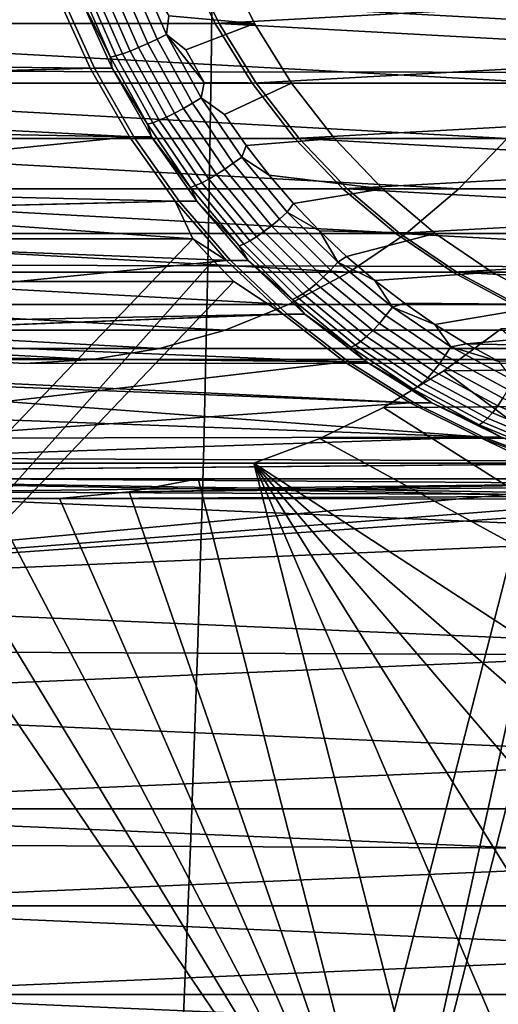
# Model space of a CAD drawing. Header units: metres. Extents: x -25 to 132, y -25 to 25.
# Tile 244 of 278: x 115.32 to 116.91, y -4.37 to -1.11. Entities that reach past the tile are written whole.
import ezdxf

# ---------------------------------------------------------------- set-up
doc = ezdxf.new("R2010")
doc.units = ezdxf.units.M
doc.layers.add('solid_12_061_071_XXX', color=7, linetype='CONTINUOUS')

msp = doc.modelspace()

# ---------------------------------------------------------------- linework, layer by layer
at = {"layer": 'solid_12_061_071_XXX'}
for points in [[(115.964691, -0.642329, 100.283142), (114.496948, -0.640883, 99.95253), (114.492561, -1.281745, 99.944992), (115.958214, -1.284628, 100.275391)], [(117.435028, -0.643662, 100.602127), (115.964691, -0.642329, 100.283142), (115.958214, -1.284628, 100.275391), (117.426476, -1.28728, 100.594223)], [(113.293198, -0.695307, 85.034538), (117.305237, -0.915147, 86.261139), (117.202988, -1.124985, 86.229881), (113.373901, -0.915147, 85.059212)], [(119.880943, -0.695302, 78.125015), (115.868904, -0.91514, 76.898415), (115.971161, -1.124999, 76.929672), (119.800247, -0.91514, 78.100342)], [(115.363739, -0.783786, 76.743965), (112.646637, -0.905279, 75.913269), (112.735847, -1.35019, 75.940536), (115.449089, -1.03323, 76.770065)], [(115.463135, -1.03323, 76.724113), (115.57148, -1.272762, 76.75724), (112.749893, -1.35019, 75.894592), (112.660683, -0.905279, 75.867317)], [(115.971161, -1.124999, 76.929672), (115.868904, -0.91514, 76.898415), (113.373901, -0.915147, 85.059212), (113.476151, -1.124985, 85.090469)], [(113.373901, -0.915147, 85.059212), (117.202988, -1.124985, 86.229881), (117.080315, -1.322524, 86.192375), (113.476151, -1.124985, 85.090469)], [(115.779091, -1.176821, 76.414978), (115.682007, -0.954506, 76.385292), (115.714569, -0.941974, 76.385841), (115.810387, -1.16137, 76.415138)], [(115.810387, -1.16137, 76.415138), (115.714569, -0.941974, 76.385841), (115.818146, -1.098874, 76.414375)], [(115.999886, -0.915098, 76.46994), (116.102158, -1.125005, 76.501205), (115.818146, -1.098874, 76.414375), (115.767632, -0.983621, 76.398933)], [(115.88295, -0.91514, 76.85247), (115.985207, -1.124999, 76.883728), (116.102158, -1.125005, 76.501205), (115.999886, -0.915098, 76.46994)], [(115.88295, -0.91514, 76.85247), (119.712036, -1.124999, 78.023132), (119.589363, -1.322531, 77.985626), (115.985207, -1.124999, 76.883728)], [(119.814293, -0.91514, 78.054398), (119.712036, -1.124999, 78.023132), (115.88295, -0.91514, 76.85247)], [(119.800247, -0.91514, 78.100342), (115.971161, -1.124999, 76.929672), (116.093834, -1.322531, 76.967178), (119.69799, -1.124999, 78.069077)], [(115.689545, -1.21574, 76.449684), (115.589241, -0.986073, 76.419014), (115.61837, -0.976896, 76.402138), (115.717743, -1.204426, 76.432518)], [(115.717743, -1.204426, 76.432518), (115.61837, -0.976896, 76.402138), (115.649612, -0.966266, 76.390778), (115.747894, -1.19132, 76.42083)], [(115.747894, -1.19132, 76.42083), (115.649612, -0.966266, 76.390778), (115.682007, -0.954506, 76.385292), (115.779091, -1.176821, 76.414978)], [(115.521614, -1.033245, 76.53286), (115.522881, -1.002359, 76.496925), (115.62484, -1.235819, 76.528099)], [(115.62484, -1.235819, 76.528099), (115.522881, -1.002359, 76.496925), (115.540756, -0.999001, 76.467148), (115.642372, -1.231679, 76.498215)], [(115.642372, -1.231679, 76.498215), (115.540756, -0.999001, 76.467148), (115.563103, -0.993517, 76.44091), (115.664162, -1.224917, 76.471802)], [(115.664162, -1.224917, 76.471802), (115.563103, -0.993517, 76.44091), (115.589241, -0.986073, 76.419014), (115.689545, -1.21574, 76.449684)], [(115.449089, -1.03323, 76.770065), (112.735847, -1.35019, 75.940536), (115.557434, -1.272762, 76.803185)], [(112.950195, -1.023362, 84.929672), (115.449089, -1.03323, 76.770065), (115.557434, -1.272762, 76.803185), (113.047714, -1.243557, 84.95948)], [(115.57148, -1.272762, 76.75724), (115.463135, -1.03323, 76.724113), (115.521614, -1.033245, 76.53286), (115.629951, -1.272771, 76.565979)], [(115.629951, -1.272771, 76.565979), (115.521614, -1.033245, 76.53286), (115.62484, -1.235819, 76.528099)], [(116.102158, -1.125005, 76.501205), (115.87413, -1.211205, 76.431496), (115.810387, -1.16137, 76.415138), (115.818146, -1.098874, 76.414375)], [(113.476151, -1.124985, 85.090469), (117.080315, -1.322524, 86.192375), (116.938568, -1.505557, 86.14904), (113.598824, -1.322524, 85.127975)], [(116.093834, -1.322531, 76.967178), (115.971161, -1.124999, 76.929672), (113.476151, -1.124985, 85.090469), (113.598824, -1.322524, 85.127975)], [(116.102158, -1.125005, 76.501205), (116.224815, -1.322507, 76.538704), (115.935501, -1.320459, 76.450256), (115.87413, -1.211205, 76.431496)], [(115.985207, -1.124999, 76.883728), (116.10788, -1.322531, 76.921234), (116.224815, -1.322507, 76.538704), (116.102158, -1.125005, 76.501205)], [(119.589363, -1.322531, 77.985626), (116.10788, -1.322531, 76.921234), (115.985207, -1.124999, 76.883728)], [(119.69799, -1.124999, 78.069077), (116.093834, -1.322531, 76.967178), (116.23555, -1.505533, 77.010506), (119.57531, -1.322531, 78.031578)], [(115.895958, -1.388478, 76.450706), (115.779091, -1.176821, 76.414978), (115.810387, -1.16137, 76.415138), (115.925713, -1.370248, 76.450394)], [(115.810387, -1.16137, 76.415138), (115.87413, -1.211205, 76.431496), (115.935501, -1.320459, 76.450256)], [(115.925713, -1.370248, 76.450394), (115.810387, -1.16137, 76.415138), (115.935501, -1.320459, 76.450256)], [(115.810265, -1.434397, 76.486588), (115.689545, -1.21574, 76.449684), (115.717743, -1.204426, 76.432518), (115.837341, -1.421048, 76.469078)], [(115.837341, -1.421048, 76.469078), (115.717743, -1.204426, 76.432518), (115.747894, -1.19132, 76.42083), (115.866196, -1.405584, 76.456993)], [(115.866196, -1.405584, 76.456993), (115.747894, -1.19132, 76.42083), (115.779091, -1.176821, 76.414978), (115.895958, -1.388478, 76.450706)], [(115.747559, -1.458087, 76.56562), (115.62484, -1.235819, 76.528099), (115.642372, -1.231679, 76.498215), (115.764679, -1.453203, 76.535606)], [(115.629951, -1.272771, 76.565979), (115.62484, -1.235819, 76.528099), (115.747559, -1.458087, 76.56562)], [(115.764679, -1.453203, 76.535606), (115.642372, -1.231679, 76.498215), (115.664162, -1.224917, 76.471802), (115.785797, -1.445225, 76.508995)], [(115.785797, -1.445225, 76.508995), (115.664162, -1.224917, 76.471802), (115.689545, -1.21574, 76.449684), (115.810265, -1.434397, 76.486588)], [(113.047714, -1.243557, 84.95948), (115.557434, -1.272762, 76.803185), (115.687714, -1.500052, 76.843018), (113.16375, -1.453714, 84.994957)], [(115.557434, -1.272762, 76.803185), (112.735847, -1.35019, 75.940536), (112.859879, -1.785826, 75.978462), (115.687714, -1.500052, 76.843018)], [(115.57148, -1.272762, 76.75724), (115.701759, -1.500052, 76.797073), (112.749893, -1.35019, 75.894592)], [(115.958214, -1.284628, 100.275391), (114.492561, -1.281745, 99.944992), (114.485344, -1.922434, 99.932465), (115.947502, -1.926711, 100.262512)], [(115.701759, -1.500052, 76.797073), (115.57148, -1.272762, 76.75724), (115.629951, -1.272771, 76.565979), (115.760223, -1.50004, 76.605804)], [(115.760223, -1.50004, 76.605804), (115.629951, -1.272771, 76.565979), (115.747559, -1.458087, 76.56562)], [(117.426476, -1.28728, 100.594223), (115.958214, -1.284628, 100.275391), (115.947502, -1.926711, 100.262512), (117.412292, -1.930633, 100.581093)], [(113.598824, -1.322524, 85.127975), (116.938568, -1.505557, 86.14904), (113.74057, -1.505557, 85.17131)], [(116.23555, -1.505533, 77.010506), (116.093834, -1.322531, 76.967178), (113.598824, -1.322524, 85.127975), (113.74057, -1.505557, 85.17131)], [(116.224815, -1.322507, 76.538704), (116.002098, -1.426324, 76.470619), (115.925713, -1.370248, 76.450394), (115.935501, -1.320459, 76.450256)], [(116.224815, -1.322507, 76.538704), (116.366608, -1.505604, 76.582062), (116.073746, -1.528545, 76.492523), (116.002098, -1.426324, 76.470619)], [(116.10788, -1.322531, 76.921234), (116.249596, -1.505533, 76.964561), (116.366608, -1.505604, 76.582062), (116.224815, -1.322507, 76.538704)], [(116.249596, -1.505533, 76.964561), (116.10788, -1.322531, 76.921234), (119.589363, -1.322531, 77.985626), (119.447647, -1.505533, 77.942307)], [(119.57531, -1.322531, 78.031578), (116.23555, -1.505533, 77.010506), (119.433594, -1.505533, 77.988251)], [(115.701759, -1.500052, 76.797073), (115.852692, -1.712866, 76.843216), (112.873924, -1.785826, 75.932518), (112.749893, -1.35019, 75.894592)], [(116.003441, -1.60712, 76.498955), (115.866196, -1.405584, 76.456993), (115.895958, -1.388478, 76.450706), (116.031525, -1.58756, 76.492149)], [(116.031525, -1.58756, 76.492149), (115.895958, -1.388478, 76.450706), (115.925713, -1.370248, 76.450394), (116.059502, -1.566717, 76.491302)], [(116.059502, -1.566717, 76.491302), (115.925713, -1.370248, 76.450394), (116.002098, -1.426324, 76.470619), (116.073746, -1.528545, 76.492523)], [(115.92691, -1.652444, 76.552139), (115.785797, -1.445225, 76.508995), (115.810265, -1.434397, 76.486588), (115.950325, -1.640063, 76.529411)], [(115.950325, -1.640063, 76.529411), (115.810265, -1.434397, 76.486588), (115.837341, -1.421048, 76.469078), (115.976089, -1.6248, 76.511505)], [(115.976089, -1.6248, 76.511505), (115.837341, -1.421048, 76.469078), (115.866196, -1.405584, 76.456993), (116.003441, -1.60712, 76.498955)], [(113.16375, -1.453714, 84.994957), (115.687714, -1.500052, 76.843018), (115.838646, -1.712866, 76.88916), (113.297348, -1.652122, 85.035805)], [(115.889923, -1.667151, 76.609146), (115.747559, -1.458087, 76.56562), (115.764679, -1.453203, 76.535606), (115.90657, -1.661566, 76.578987)], [(115.760223, -1.50004, 76.605804), (115.747559, -1.458087, 76.56562), (115.889923, -1.667151, 76.609146)], [(115.90657, -1.661566, 76.578987), (115.764679, -1.453203, 76.535606), (115.785797, -1.445225, 76.508995), (115.92691, -1.652444, 76.552139)], [(115.687714, -1.500052, 76.843018), (112.859879, -1.785826, 75.978462), (115.838646, -1.712866, 76.88916)], [(116.394814, -1.672068, 77.059196), (116.23555, -1.505533, 77.010506), (113.74057, -1.505557, 85.17131), (113.899796, -1.672063, 85.219994)], [(113.74057, -1.505557, 85.17131), (116.938568, -1.505557, 86.14904), (116.779343, -1.672063, 86.100357)], [(113.74057, -1.505557, 85.17131), (116.779343, -1.672063, 86.100357), (113.899796, -1.672063, 85.219994)], [(115.852692, -1.712866, 76.843216), (115.701759, -1.500052, 76.797073), (115.760223, -1.50004, 76.605804), (115.911163, -1.712862, 76.651955)], [(115.911163, -1.712862, 76.651955), (115.760223, -1.50004, 76.605804), (115.889923, -1.667151, 76.609146)], [(116.059502, -1.566717, 76.491302), (116.073746, -1.528545, 76.492523), (116.150322, -1.626924, 76.515938)], [(116.366608, -1.505604, 76.582062), (116.525757, -1.672019, 76.630714), (116.150322, -1.626924, 76.515938), (116.073746, -1.528545, 76.492523)], [(119.433594, -1.505533, 77.988251), (116.23555, -1.505533, 77.010506), (116.394814, -1.672068, 77.059196)], [(116.249596, -1.505533, 76.964561), (116.408859, -1.672068, 77.013252), (116.525757, -1.672019, 76.630714), (116.366608, -1.505604, 76.582062)], [(119.288383, -1.672068, 77.893616), (116.408859, -1.672068, 77.013252), (116.249596, -1.505533, 76.964561)], [(119.447647, -1.505533, 77.942307), (119.288383, -1.672068, 77.893616), (116.249596, -1.505533, 76.964561)], [(119.433594, -1.505533, 77.988251), (116.394814, -1.672068, 77.059196), (119.274338, -1.672068, 77.93956)], [(119.433594, -1.505533, 77.988251), (119.274338, -1.672068, 77.93956), (116.779343, -1.672063, 86.100357), (116.938568, -1.505557, 86.14904)], [(116.158379, -1.794101, 76.546326), (116.003441, -1.60712, 76.498955), (116.031525, -1.58756, 76.492149), (116.184578, -1.772266, 76.538948)], [(116.184578, -1.772266, 76.538948), (116.031525, -1.58756, 76.492149), (116.059502, -1.566717, 76.491302), (116.210548, -1.748998, 76.537483)], [(116.210548, -1.748998, 76.537483), (116.059502, -1.566717, 76.491302), (116.150322, -1.626924, 76.515938), (116.231537, -1.721065, 76.540764)], [(116.108437, -1.830877, 76.577751), (115.950325, -1.640063, 76.529411), (115.976089, -1.6248, 76.511505), (116.132736, -1.813839, 76.559395)], [(116.132736, -1.813839, 76.559395), (115.976089, -1.6248, 76.511505), (116.003441, -1.60712, 76.498955), (116.158379, -1.794101, 76.546326)], [(116.525757, -1.672019, 76.630714), (116.231537, -1.721065, 76.540764), (116.150322, -1.626924, 76.515938)], [(115.89801, -1.837168, 77.066208), (113.297348, -1.652122, 85.035805), (115.838646, -1.712866, 76.88916)], [(115.89801, -1.837168, 77.066208), (113.447433, -1.837168, 85.081688), (113.297348, -1.652122, 85.035805)], [(116.050652, -1.861117, 76.658287), (115.889923, -1.667151, 76.609146), (115.90657, -1.661566, 76.578987), (116.066765, -1.854882, 76.62796)], [(116.066765, -1.854882, 76.62796), (115.90657, -1.661566, 76.578987), (115.92691, -1.652444, 76.552139), (116.08622, -1.844699, 76.600845)], [(116.08622, -1.844699, 76.600845), (115.92691, -1.652444, 76.552139), (115.950325, -1.640063, 76.529411), (116.108437, -1.830877, 76.577751)], [(113.899796, -1.672063, 85.219994), (116.779343, -1.672063, 86.100357), (116.604301, -1.82028, 86.046844)], [(113.899796, -1.672063, 85.219994), (116.604301, -1.82028, 86.046844), (114.074837, -1.82028, 85.273506)], [(116.569862, -1.820297, 77.112717), (116.394814, -1.672068, 77.059196), (113.899796, -1.672063, 85.219994), (114.074837, -1.82028, 85.273506)], [(115.911163, -1.712862, 76.651955), (115.889923, -1.667151, 76.609146), (116.050652, -1.861117, 76.658287)], [(116.525757, -1.672019, 76.630714), (116.700851, -1.820295, 76.68425), (116.317223, -1.810794, 76.566956), (116.231537, -1.721065, 76.540764)], [(119.274338, -1.672068, 77.93956), (116.394814, -1.672068, 77.059196), (116.569862, -1.820297, 77.112717)], [(116.408859, -1.672068, 77.013252), (116.583908, -1.820297, 77.066772), (116.700851, -1.820295, 76.68425), (116.525757, -1.672019, 76.630714)], [(119.288383, -1.672068, 77.893616), (119.113335, -1.820297, 77.840096), (116.408859, -1.672068, 77.013252)], [(119.113335, -1.820297, 77.840096), (116.583908, -1.820297, 77.066772), (116.408859, -1.672068, 77.013252)], [(119.274338, -1.672068, 77.93956), (116.569862, -1.820297, 77.112717), (119.099289, -1.820297, 77.88604)], [(119.274338, -1.672068, 77.93956), (119.099289, -1.820297, 77.88604), (116.604301, -1.82028, 86.046844), (116.779343, -1.672063, 86.100357)], [(115.838646, -1.712866, 76.88916), (112.859879, -1.785826, 75.978462), (113.017906, -2.209318, 76.026772), (116.008797, -1.909174, 76.941177)], [(115.852692, -1.712866, 76.843216), (116.022842, -1.909174, 76.895233), (112.873924, -1.785826, 75.932518)], [(115.89801, -1.837168, 77.066208), (115.838646, -1.712866, 76.88916), (116.008797, -1.909174, 76.941177)], [(116.022842, -1.909174, 76.895233), (115.852692, -1.712866, 76.843216), (115.911163, -1.712862, 76.651955), (116.081329, -1.909188, 76.703979)], [(116.081329, -1.909188, 76.703979), (115.911163, -1.712862, 76.651955), (116.050652, -1.861117, 76.658287)], [(116.210548, -1.748998, 76.537483), (116.231537, -1.721065, 76.540764), (116.317223, -1.810794, 76.566956)], [(116.353737, -1.940921, 76.59066), (116.184578, -1.772266, 76.538948), (116.210548, -1.748998, 76.537483), (116.37748, -1.915439, 76.588516)], [(116.37748, -1.915439, 76.588516), (116.210548, -1.748998, 76.537483), (116.317223, -1.810794, 76.566956)], [(116.022842, -1.909174, 76.895233), (116.210609, -2.087129, 76.952644), (113.031952, -2.209318, 75.980827), (112.873924, -1.785826, 75.932518)], [(116.329613, -1.964835, 76.598679), (116.158379, -1.794101, 76.546326), (116.184578, -1.772266, 76.538948), (116.353737, -1.940921, 76.59066)], [(114.074837, -1.82028, 85.273506), (116.604301, -1.82028, 86.046844), (116.415398, -1.948563, 85.98909)], [(114.074837, -1.82028, 85.273506), (116.415398, -1.948563, 85.98909), (114.263741, -1.948563, 85.331261)], [(116.758728, -1.948557, 77.170456), (116.569862, -1.820297, 77.112717), (114.074837, -1.82028, 85.273506), (114.263741, -1.948563, 85.331261)], [(116.283188, -2.005111, 76.63118), (116.108437, -1.830877, 76.577751), (116.132736, -1.813839, 76.559395), (116.305855, -1.98645, 76.61232)], [(116.305855, -1.98645, 76.61232), (116.132736, -1.813839, 76.559395), (116.158379, -1.794101, 76.546326), (116.329613, -1.964835, 76.598679)], [(116.37748, -1.915439, 76.588516), (116.317223, -1.810794, 76.566956), (116.40715, -1.895867, 76.594452)], [(116.700851, -1.820295, 76.68425), (116.40715, -1.895867, 76.594452), (116.317223, -1.810794, 76.566956)], [(116.700851, -1.820295, 76.68425), (116.889725, -1.948552, 76.741989), (116.501038, -1.976017, 76.623154), (116.40715, -1.895867, 76.594452)], [(119.099289, -1.820297, 77.88604), (118.910416, -1.948557, 77.828293), (116.415398, -1.948563, 85.98909), (116.604301, -1.82028, 86.046844)], [(119.099289, -1.820297, 77.88604), (116.569862, -1.820297, 77.112717), (116.758728, -1.948557, 77.170456)], [(116.583908, -1.820297, 77.066772), (116.772781, -1.948557, 77.124512), (116.889725, -1.948552, 76.741989), (116.700851, -1.820295, 76.68425)], [(119.113335, -1.820297, 77.840096), (118.924461, -1.948557, 77.782349), (116.583908, -1.820297, 77.066772)], [(118.924461, -1.948557, 77.782349), (116.772781, -1.948557, 77.124512), (116.583908, -1.820297, 77.066772)], [(119.099289, -1.820297, 77.88604), (116.758728, -1.948557, 77.170456), (118.910416, -1.948557, 77.828293)], [(113.447433, -1.837168, 85.081688), (115.89801, -1.837168, 77.066208), (114.00399, -3.817734, 76.487152), (111.553413, -3.817734, 84.502632)], [(115.964378, -1.909188, 77.086502), (114.139229, -3.959155, 76.528496), (114.00399, -3.817734, 76.487152), (115.89801, -1.837168, 77.066208)], [(115.964378, -1.909188, 77.086502), (115.89801, -1.837168, 77.066208), (116.008797, -1.909174, 76.941177)], [(116.228287, -2.038228, 76.712593), (116.050652, -1.861117, 76.658287), (116.066765, -1.854882, 76.62796), (116.243797, -2.031399, 76.682091)], [(116.243797, -2.031399, 76.682091), (116.066765, -1.854882, 76.62796), (116.08622, -1.844699, 76.600845), (116.262283, -2.020247, 76.654671)], [(116.262283, -2.020247, 76.654671), (116.08622, -1.844699, 76.600845), (116.108437, -1.830877, 76.577751), (116.283188, -2.005111, 76.63118)], [(116.081329, -1.909188, 76.703979), (116.050652, -1.861117, 76.658287), (116.228287, -2.038228, 76.712593)], [(116.008797, -1.909174, 76.941177), (113.017906, -2.209318, 76.026772), (116.196564, -2.087129, 76.998589)], [(116.033257, -1.978589, 77.107559), (114.139229, -3.959155, 76.528496), (115.964378, -1.909188, 77.086502)], [(115.947502, -1.926711, 100.262512), (114.485344, -1.922434, 99.932465), (114.475311, -2.562802, 99.91497), (115.932579, -2.568391, 100.244522)], [(116.033257, -1.978589, 77.107559), (115.964378, -1.909188, 77.086502), (116.008797, -1.909174, 76.941177), (116.196564, -2.087129, 76.998589)], [(116.210609, -2.087129, 76.952644), (116.022842, -1.909174, 76.895233), (116.081329, -1.909188, 76.703979), (116.269081, -2.087128, 76.761375)], [(116.269081, -2.087128, 76.761375), (116.081329, -1.909188, 76.703979), (116.228287, -2.038228, 76.712593)], [(116.537453, -2.092, 76.646828), (116.353737, -1.940921, 76.59066), (116.37748, -1.915439, 76.588516), (116.558784, -2.064534, 76.643944)], [(116.37748, -1.915439, 76.588516), (116.40715, -1.895867, 76.594452), (116.501038, -1.976017, 76.623154)], [(116.558784, -2.064534, 76.643944), (116.37748, -1.915439, 76.588516), (116.501038, -1.976017, 76.623154)], [(116.959389, -2.055469, 77.231804), (116.758728, -1.948557, 77.170456), (114.263741, -1.948563, 85.331261), (114.464409, -2.055482, 85.392609)], [(114.263741, -1.948563, 85.331261), (116.415398, -1.948563, 85.98909), (116.214729, -2.055482, 85.927734)], [(114.263741, -1.948563, 85.331261), (116.214729, -2.055482, 85.927734), (114.464409, -2.055482, 85.392609)], [(117.412292, -1.930633, 100.581093), (115.947502, -1.926711, 100.262512), (115.932579, -2.568391, 100.244522), (117.392517, -2.573502, 100.562759)], [(118.910416, -1.948557, 77.828293), (118.709755, -2.055469, 77.766945), (116.214729, -2.055482, 85.927734), (116.415398, -1.948563, 85.98909)], [(116.515594, -2.117774, 76.65554), (116.329613, -1.964835, 76.598679), (116.353737, -1.940921, 76.59066), (116.537453, -2.092, 76.646828)], [(116.889725, -1.948552, 76.741989), (117.090454, -2.055503, 76.80336), (116.598724, -2.051122, 76.653023), (116.501038, -1.976017, 76.623154)], [(118.910416, -1.948557, 77.828293), (116.758728, -1.948557, 77.170456), (116.959389, -2.055469, 77.231804)], [(116.772781, -1.948557, 77.124512), (116.973434, -2.055469, 77.18586), (117.090454, -2.055503, 76.80336), (116.889725, -1.948552, 76.741989)], [(118.924461, -1.948557, 77.782349), (118.723801, -2.055469, 77.721001), (116.772781, -1.948557, 77.124512)], [(118.723801, -2.055469, 77.721001), (116.973434, -2.055469, 77.18586), (116.772781, -1.948557, 77.124512)], [(116.033257, -1.978589, 77.107559), (113.58268, -1.978589, 85.123039), (111.688652, -3.959155, 84.543976), (114.139229, -3.959155, 76.528496)], [(113.759628, -2.135525, 85.177139), (113.58268, -1.978589, 85.123039), (116.033257, -1.978589, 77.107559), (116.196564, -2.087129, 76.998589)], [(116.472977, -2.161185, 76.689201), (116.283188, -2.005111, 76.63118), (116.305855, -1.98645, 76.61232), (116.493881, -2.141073, 76.669807)], [(116.493881, -2.141073, 76.669807), (116.305855, -1.98645, 76.61232), (116.329613, -1.964835, 76.598679), (116.515594, -2.117774, 76.65554)], [(116.558784, -2.064534, 76.643944), (116.501038, -1.976017, 76.623154), (116.598724, -2.051122, 76.653023)], [(116.436081, -2.18952, 76.740875), (116.243797, -2.031399, 76.682091), (116.262283, -2.020247, 76.654671), (116.453514, -2.1775, 76.713135)], [(116.453514, -2.1775, 76.713135), (116.262283, -2.020247, 76.654671), (116.283188, -2.005111, 76.63118), (116.472977, -2.161185, 76.689201)], [(116.421211, -2.19688, 76.771576), (116.228287, -2.038228, 76.712593), (116.243797, -2.031399, 76.682091), (116.436081, -2.18952, 76.740875)], [(116.269081, -2.087128, 76.761375), (116.228287, -2.038228, 76.712593), (116.421211, -2.19688, 76.771576)], [(116.558784, -2.064534, 76.643944), (116.598724, -2.051122, 76.653023), (116.699913, -2.120937, 76.68396)], [(117.090454, -2.055503, 76.80336), (116.699913, -2.120937, 76.68396), (116.598724, -2.051122, 76.653023)], [(117.169678, -2.139878, 77.296097), (116.959389, -2.055469, 77.231804), (114.464409, -2.055482, 85.392609), (114.674644, -2.13987, 85.456886)], [(114.464409, -2.055482, 85.392609), (116.214729, -2.055482, 85.927734), (116.004494, -2.13987, 85.863464)], [(114.464409, -2.055482, 85.392609), (116.004494, -2.13987, 85.863464), (114.674644, -2.13987, 85.456886)], [(118.709755, -2.055469, 77.766945), (118.499474, -2.139878, 77.70266), (116.004494, -2.13987, 85.863464), (116.214729, -2.055482, 85.927734)], [(116.73407, -2.224133, 76.70694), (116.537453, -2.092, 76.646828), (116.558784, -2.064534, 76.643944), (116.752823, -2.194932, 76.70327)], [(116.752823, -2.194932, 76.70327), (116.558784, -2.064534, 76.643944), (116.699913, -2.120937, 76.68396)], [(117.090454, -2.055503, 76.80336), (117.300606, -2.139855, 76.867607), (116.804337, -2.18529, 76.715889), (116.699913, -2.120937, 76.68396)], [(116.196564, -2.087129, 76.998589), (113.017906, -2.209318, 76.026772), (113.208839, -2.61773, 76.085144), (116.400093, -2.244978, 77.060814)], [(116.210609, -2.087129, 76.952644), (116.414139, -2.244978, 77.01487), (113.031952, -2.209318, 75.980827)], [(113.759628, -2.135525, 85.177139), (116.196564, -2.087129, 76.998589), (116.400093, -2.244978, 77.060814)], [(116.414139, -2.244978, 77.01487), (116.210609, -2.087129, 76.952644), (116.269081, -2.087128, 76.761375), (116.472603, -2.244968, 76.823601)], [(116.472603, -2.244968, 76.823601), (116.269081, -2.087128, 76.761375), (116.421211, -2.19688, 76.771576)], [(116.695114, -2.276305, 76.731331), (116.493881, -2.141073, 76.669807), (116.515594, -2.117774, 76.65554), (116.714638, -2.251535, 76.716393)], [(116.714638, -2.251535, 76.716393), (116.515594, -2.117774, 76.65554), (116.537453, -2.092, 76.646828), (116.73407, -2.224133, 76.70694)], [(116.729767, -2.275235, 86.085197), (119.269051, -2.244978, 77.937943), (119.472588, -2.087129, 78.000168), (116.91951, -2.135525, 86.143211)], [(113.759628, -2.135525, 85.177139), (116.400093, -2.244978, 77.060814), (116.617409, -2.381181, 77.127251), (113.949371, -2.275235, 85.235146)], [(114.674644, -2.13987, 85.456886), (116.004494, -2.13987, 85.863464), (115.786934, -2.200829, 85.796944)], [(114.674644, -2.13987, 85.456886), (115.786934, -2.200829, 85.796944), (114.892204, -2.200829, 85.523399)], [(117.38723, -2.200835, 77.36261), (117.169678, -2.139878, 77.296097), (114.674644, -2.13987, 85.456886), (114.892204, -2.200829, 85.523399)], [(118.499474, -2.139878, 77.70266), (118.281921, -2.200835, 77.636147), (115.786934, -2.200829, 85.796944), (116.004494, -2.13987, 85.863464)], [(116.676102, -2.297688, 76.751305), (116.472977, -2.161185, 76.689201), (116.493881, -2.141073, 76.669807), (116.695114, -2.276305, 76.731331)], [(116.752823, -2.194932, 76.70327), (116.699913, -2.120937, 76.68396), (116.804337, -2.18529, 76.715889)], [(116.91951, -2.135525, 86.143211), (118.990486, -3.959155, 86.776367), (116.729767, -2.275235, 86.085197)], [(117.300606, -2.139855, 76.867607), (117.518211, -2.200834, 76.934143), (116.804337, -2.18529, 76.715889)], [(116.641869, -2.327813, 76.803787), (116.436081, -2.18952, 76.740875), (116.453514, -2.1775, 76.713135), (116.658165, -2.315033, 76.775703)], [(116.658165, -2.315033, 76.775703), (116.453514, -2.1775, 76.713135), (116.472977, -2.161185, 76.689201), (116.676102, -2.297688, 76.751305)], [(116.860512, -2.494468, 77.151337), (117.099113, -2.583741, 77.224281), (113.222885, -2.61773, 76.0392), (113.031952, -2.209318, 75.980827)], [(116.631454, -2.381181, 77.081306), (116.860512, -2.494468, 77.151337), (113.031952, -2.209318, 75.980827)], [(116.414139, -2.244978, 77.01487), (116.631454, -2.381181, 77.081306), (113.031952, -2.209318, 75.980827)], [(114.892204, -2.200829, 85.523399), (115.786934, -2.200829, 85.796944), (115.564461, -2.237675, 85.728928)], [(114.892204, -2.200829, 85.523399), (115.564461, -2.237675, 85.728928), (115.114677, -2.237675, 85.591415)], [(117.609642, -2.237671, 77.430611), (117.38723, -2.200835, 77.36261), (114.892204, -2.200829, 85.523399), (115.114677, -2.237675, 85.591415)], [(118.281921, -2.200835, 77.636147), (118.059502, -2.237671, 77.568146), (115.564461, -2.237675, 85.728928), (115.786934, -2.200829, 85.796944)], [(116.627693, -2.335637, 76.834702), (116.421211, -2.19688, 76.771576), (116.436081, -2.18952, 76.740875), (116.641869, -2.327813, 76.803787)], [(116.472603, -2.244968, 76.823601), (116.421211, -2.19688, 76.771576), (116.627693, -2.335637, 76.834702)], [(116.941811, -2.336123, 76.770454), (116.73407, -2.224133, 76.70694), (116.752823, -2.194932, 76.70327), (116.957832, -2.305452, 76.765945)], [(116.752823, -2.194932, 76.70327), (116.804337, -2.18529, 76.715889), (116.911812, -2.24406, 76.748741)], [(116.957832, -2.305452, 76.765945), (116.752823, -2.194932, 76.70327), (116.911812, -2.24406, 76.748741)], [(117.518211, -2.200834, 76.934143), (117.740685, -2.237674, 77.002151), (116.911812, -2.24406, 76.748741), (116.804337, -2.18529, 76.715889)], [(116.400093, -2.244978, 77.060814), (113.208839, -2.61773, 76.085144), (116.617409, -2.381181, 77.127251)], [(117.834572, -2.249998, 77.499374), (117.609642, -2.237671, 77.430611), (115.114677, -2.237675, 85.591415), (115.339569, -2.25, 85.660172)], [(115.114677, -2.237675, 85.591415), (115.564461, -2.237675, 85.728928), (115.339569, -2.25, 85.660172)], [(118.059502, -2.237671, 77.568146), (117.834572, -2.249998, 77.499374), (115.339569, -2.25, 85.660172), (115.564461, -2.237675, 85.728928)], [(116.631454, -2.381181, 77.081306), (116.414139, -2.244978, 77.01487), (116.472603, -2.244968, 76.823601), (116.689941, -2.381187, 76.890053)], [(116.689941, -2.381187, 76.890053), (116.472603, -2.244968, 76.823601), (116.627693, -2.335637, 76.834702)], [(116.528786, -2.396574, 86.02375), (119.051743, -2.381181, 77.871506), (119.269051, -2.244978, 77.937943), (116.729767, -2.275235, 86.085197)], [(116.924934, -2.364906, 76.780685), (116.714638, -2.251535, 76.716393), (116.73407, -2.224133, 76.70694), (116.941811, -2.336123, 76.770454)], [(113.949371, -2.275235, 85.235146), (116.617409, -2.381181, 77.127251), (116.846466, -2.494468, 77.197281), (114.150352, -2.396574, 85.296593)], [(116.729767, -2.275235, 86.085197), (118.990486, -3.959155, 86.776367), (116.528786, -2.396574, 86.02375)], [(116.890709, -2.413383, 76.816917), (116.676102, -2.297688, 76.751305), (116.695114, -2.276305, 76.731331), (116.90773, -2.390923, 76.796333)], [(116.90773, -2.390923, 76.796333), (116.695114, -2.276305, 76.731331), (116.714638, -2.251535, 76.716393), (116.924934, -2.364906, 76.780685)], [(116.859291, -2.445024, 76.870262), (116.641869, -2.327813, 76.803787), (116.658165, -2.315033, 76.775703), (116.874397, -2.431601, 76.841812)], [(116.874397, -2.431601, 76.841812), (116.658165, -2.315033, 76.775703), (116.676102, -2.297688, 76.751305), (116.890709, -2.413383, 76.816917)], [(116.845848, -2.453243, 76.901398), (116.627693, -2.335637, 76.834702), (116.641869, -2.327813, 76.803787), (116.859291, -2.445024, 76.870262)], [(116.689941, -2.381187, 76.890053), (116.627693, -2.335637, 76.834702), (116.845848, -2.453243, 76.901398)], [(117.129799, -2.483888, 76.864227), (116.90773, -2.390923, 76.796333), (116.924934, -2.364906, 76.780685), (117.144592, -2.456859, 76.847839)], [(116.617409, -2.381181, 77.127251), (113.208839, -2.61773, 76.085144), (116.846466, -2.494468, 77.197281)], [(114.360931, -2.498548, 85.360977), (114.150352, -2.396574, 85.296593), (116.846466, -2.494468, 77.197281)], [(116.318207, -2.498548, 85.959373), (118.822685, -2.494468, 77.801476), (119.051743, -2.381181, 77.871506), (116.528786, -2.396574, 86.02375)], [(116.528786, -2.396574, 86.02375), (118.990486, -3.959155, 86.776367), (116.318207, -2.498548, 85.959373)], [(116.860512, -2.494468, 77.151337), (116.631454, -2.381181, 77.081306), (116.689941, -2.381187, 76.890053), (116.918999, -2.494475, 76.960083)], [(116.918999, -2.494475, 76.960083), (116.689941, -2.381187, 76.890053), (116.845848, -2.453243, 76.901398)], [(117.114868, -2.507221, 76.885445), (116.890709, -2.413383, 76.816917), (116.90773, -2.390923, 76.796333), (117.129799, -2.483888, 76.864227)], [(117.0737, -2.548631, 76.971062), (116.845848, -2.453243, 76.901398), (116.859291, -2.445024, 76.870262), (117.086388, -2.540093, 76.93969)], [(117.086388, -2.540093, 76.93969), (116.859291, -2.445024, 76.870262), (116.874397, -2.431601, 76.841812), (117.100243, -2.526148, 76.910858)], [(117.100243, -2.526148, 76.910858), (116.874397, -2.431601, 76.841812), (116.890709, -2.413383, 76.816917), (117.114868, -2.507221, 76.885445)], [(116.918999, -2.494475, 76.960083), (116.845848, -2.453243, 76.901398), (117.0737, -2.548631, 76.971062)], [(116.846466, -2.494468, 77.197281), (113.208839, -2.61773, 76.085144), (117.085068, -2.583741, 77.270233)], [(114.579376, -2.580328, 85.427757), (114.360931, -2.498548, 85.360977), (116.846466, -2.494468, 77.197281), (117.029953, -2.580328, 77.412277)], [(116.318207, -2.498548, 85.959373), (116.099762, -2.580328, 85.892586), (118.550339, -2.580328, 77.877106), (118.822685, -2.494468, 77.801476)], [(116.318207, -2.498548, 85.959373), (118.990486, -3.959155, 86.776367), (118.671326, -4.255795, 86.678795), (116.099762, -2.580328, 85.892586)], [(117.029953, -2.580328, 77.412277), (116.846466, -2.494468, 77.197281), (117.085068, -2.583741, 77.270233)], [(117.099113, -2.583741, 77.224281), (116.860512, -2.494468, 77.151337), (116.918999, -2.494475, 76.960083), (117.157578, -2.583739, 77.03302)], [(115.932579, -2.568391, 100.244522), (114.475311, -2.562802, 99.91497), (114.462479, -3.202699, 99.892517), (115.913467, -3.209483, 100.221443)], [(117.392517, -2.573502, 100.562759), (115.932579, -2.568391, 100.244522), (115.913467, -3.209483, 100.221443), (117.367165, -3.215664, 100.539238)], [(117.085068, -2.583741, 77.270233), (113.208839, -2.61773, 76.085144), (113.431343, -3.00821, 76.153175), (117.330856, -2.648122, 77.345375)], [(117.099113, -2.583741, 77.224281), (117.344902, -2.648122, 77.299431), (113.222885, -2.61773, 76.0392)], [(114.579376, -2.580328, 85.427757), (117.029953, -2.580328, 77.412277), (116.336693, -5.285832, 77.200325), (113.886116, -5.285832, 85.215813)], [(116.099762, -2.580328, 85.892586), (118.671326, -4.255795, 86.678795), (118.330185, -4.524403, 86.574493)], [(116.099762, -2.580328, 85.892586), (118.330185, -4.524403, 86.574493), (117.969376, -4.763157, 86.464188)], [(116.099762, -2.580328, 85.892586), (117.969376, -4.763157, 86.464188), (117.591248, -4.970515, 86.348579)], [(116.099762, -2.580328, 85.892586), (117.591248, -4.970515, 86.348579), (117.198242, -5.145135, 86.228424)], [(116.099762, -2.580328, 85.892586), (117.198242, -5.145135, 86.228424), (116.793022, -5.285832, 86.104538)], [(118.550339, -2.580328, 77.877106), (116.099762, -2.580328, 85.892586), (116.793022, -5.285832, 86.104538), (119.243599, -5.285832, 78.089058)], [(117.121872, -2.608, 77.440384), (116.521439, -5.337596, 77.256813), (116.336693, -5.285832, 77.200325), (117.029953, -2.580328, 77.412277)], [(117.214699, -2.632092, 77.468765), (116.521439, -5.337596, 77.256813), (117.121872, -2.608, 77.440384)], [(121.999252, -3.378154, 78.722412), (113.445396, -3.00821, 76.107231), (113.222885, -2.61773, 76.0392), (122.251846, -3.00821, 78.799637)], [(117.848618, -2.699998, 77.45343), (122.251846, -3.00821, 78.799637), (113.222885, -2.61773, 76.0392)], [(117.59552, -2.686996, 77.376053), (117.848618, -2.699998, 77.45343), (113.222885, -2.61773, 76.0392)], [(117.344902, -2.648122, 77.299431), (117.59552, -2.686996, 77.376053), (113.222885, -2.61773, 76.0392)], [(122.460312, -2.61773, 78.913605), (113.431343, -3.00821, 76.153175), (113.683945, -3.378154, 76.2304), (122.237801, -3.00821, 78.845581)], [(117.834572, -2.699998, 77.499374), (113.431343, -3.00821, 76.153175), (122.460312, -2.61773, 78.913605)], [(114.764122, -2.632092, 85.484245), (116.608276, -5.337596, 86.048058), (116.190056, -5.427619, 85.920197), (114.070862, -5.337596, 85.272293)], [(117.214699, -2.632092, 77.468765), (114.764122, -2.632092, 85.484245), (114.070862, -5.337596, 85.272293), (116.521439, -5.337596, 77.256813)], [(114.992416, -2.675484, 85.554039), (116.608276, -5.337596, 86.048058), (114.764122, -2.632092, 85.484245)], [(114.992416, -2.675484, 85.554039), (114.764122, -2.632092, 85.484245), (117.214699, -2.632092, 77.468765), (117.330856, -2.648122, 77.345375)], [(115.915016, -2.632092, 85.836105), (116.608276, -5.337596, 86.048058), (115.686722, -2.675484, 85.766312)], [(118.365593, -2.632092, 77.820625), (115.686722, -2.675484, 85.766312), (118.338295, -2.648122, 77.653381)], [(118.365593, -2.632092, 77.820625), (115.915016, -2.632092, 85.836105), (115.686722, -2.675484, 85.766312)], [(115.915016, -2.632092, 85.836105), (118.365593, -2.632092, 77.820625), (119.058853, -5.337596, 78.032578), (116.608276, -5.337596, 86.048058)], [(117.330856, -2.648122, 77.345375), (113.431343, -3.00821, 76.153175), (117.581474, -2.686996, 77.421997)], [(114.992416, -2.675484, 85.554039), (117.330856, -2.648122, 77.345375), (117.581474, -2.686996, 77.421997)], [(115.455605, -2.69727, 85.695648), (118.087677, -2.686996, 77.576759), (118.338295, -2.648122, 77.653381), (115.686722, -2.675484, 85.766312)], [(117.581474, -2.686996, 77.421997), (113.431343, -3.00821, 76.153175), (117.834572, -2.699998, 77.499374)], [(115.223534, -2.69727, 85.624702), (116.608276, -5.337596, 86.048058), (114.992416, -2.675484, 85.554039)], [(114.992416, -2.675484, 85.554039), (117.581474, -2.686996, 77.421997), (117.834572, -2.699998, 77.499374), (115.223534, -2.69727, 85.624702)], [(115.223534, -2.69727, 85.624702), (117.834572, -2.699998, 77.499374), (118.087677, -2.686996, 77.576759), (115.455605, -2.69727, 85.695648)], [(115.455605, -2.69727, 85.695648), (116.608276, -5.337596, 86.048058), (115.223534, -2.69727, 85.624702)], [(115.686722, -2.675484, 85.766312), (116.608276, -5.337596, 86.048058), (115.455605, -2.69727, 85.695648)], [(121.718285, -3.725056, 78.636505), (113.69799, -3.378154, 76.184456), (113.445396, -3.00821, 76.107231), (121.999252, -3.378154, 78.722412)], [(122.237801, -3.00821, 78.845581), (113.683945, -3.378154, 76.2304), (113.964912, -3.725056, 76.316307), (121.985207, -3.378154, 78.768356)], [(115.913467, -3.209483, 100.221443), (114.462479, -3.202699, 99.892517), (114.446861, -3.841976, 99.86512), (115.890198, -3.849802, 100.193283)], [(117.367165, -3.215664, 100.539238), (115.913467, -3.209483, 100.221443), (115.890198, -3.849802, 100.193283), (117.336258, -3.856899, 100.510551)], [(121.718285, -3.725056, 78.636505), (113.978958, -3.725056, 76.270355), (113.69799, -3.378154, 76.184456)], [(121.985207, -3.378154, 78.768356), (113.964912, -3.725056, 76.316307), (121.704231, -3.725056, 78.682449)], [(121.704231, -3.725056, 78.682449), (113.964912, -3.725056, 76.316307), (114.272308, -4.046494, 76.410286)], [(121.410889, -4.046494, 78.542526), (114.286354, -4.046494, 76.364334), (113.978958, -3.725056, 76.270355)], [(121.718285, -3.725056, 78.636505), (121.410889, -4.046494, 78.542526), (113.978958, -3.725056, 76.270355)], [(121.704231, -3.725056, 78.682449), (114.272308, -4.046494, 76.410286), (121.396843, -4.046494, 78.58847)], [(115.890198, -3.849802, 100.193283), (114.446861, -3.841976, 99.86512), (114.428482, -4.480482, 99.832794), (115.86277, -4.48916, 100.160072)], [(117.336258, -3.856899, 100.510551), (115.890198, -3.849802, 100.193283), (115.86277, -4.48916, 100.160072), (117.299835, -4.496985, 100.476715)], [(121.396843, -4.046494, 78.58847), (114.272308, -4.046494, 76.410286), (114.603996, -4.340258, 76.511688)], [(121.079201, -4.340258, 78.441116), (114.618042, -4.340258, 76.465744), (114.286354, -4.046494, 76.364334)], [(121.410889, -4.046494, 78.542526), (121.079201, -4.340258, 78.441116), (114.286354, -4.046494, 76.364334)], [(121.396843, -4.046494, 78.58847), (114.603996, -4.340258, 76.511688), (121.065155, -4.340258, 78.487061)], [(121.065155, -4.340258, 78.487061), (114.603996, -4.340258, 76.511688), (114.957802, -4.604412, 76.619858)], [(120.725395, -4.604412, 78.332947), (114.971848, -4.604412, 76.573914), (114.618042, -4.340258, 76.465744)], [(121.079201, -4.340258, 78.441116), (120.725395, -4.604412, 78.332947), (114.618042, -4.340258, 76.465744)], [(121.065155, -4.340258, 78.487061), (114.957802, -4.604412, 76.619858), (120.711349, -4.604412, 78.378891)]]:
    msp.add_3dface(points, dxfattribs=at)

doc.saveas('drawing.dxf')
